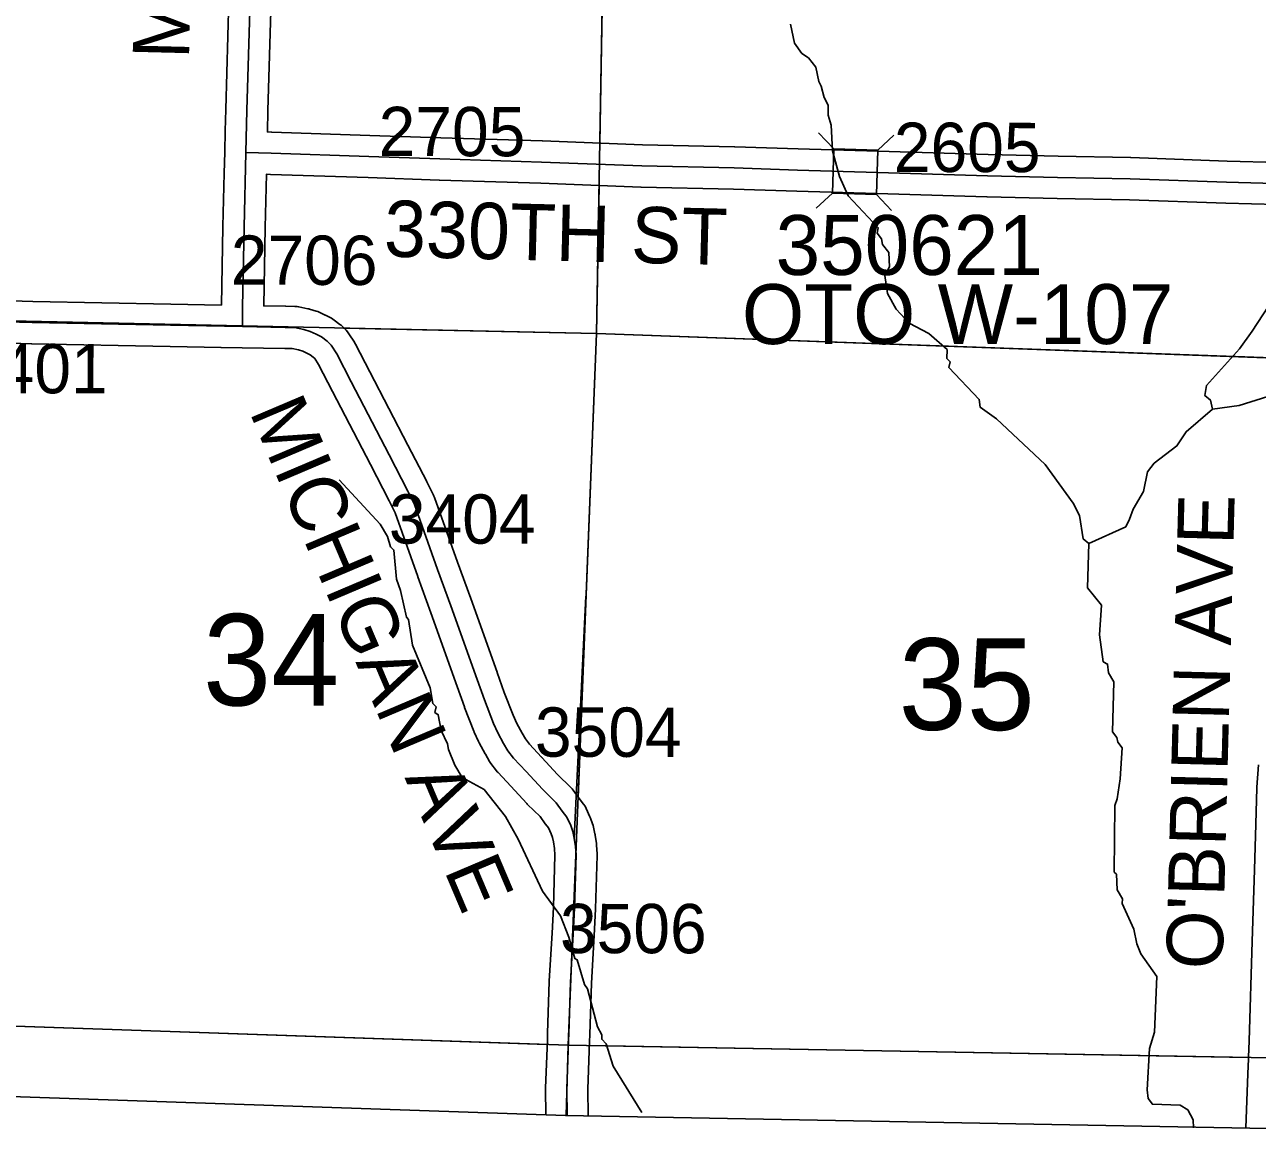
# Model space of a CAD drawing. Extents: x -157.2 to -99.3, y 12.2 to 46.2.
# Drawn here: x -120.062 to -118.312, y 16.098 to 17.667 of the extents above; entities that cross this region are included whole.
import ezdxf

# ---------------------------------------------------------------- set-up
doc = ezdxf.new("R2010")
doc.units = 0
for name, color, linetype in [('tdCoClipBndry', 7, 'Continuous'), ('tdCoCoBndry', 7, 'Continuous'), ('tdCoCoBndryPart', 7, 'Continuous'), ('tdCoHydroRiver', 7, 'Continuous'), ('tdCoSecRdNmbr', 7, 'Continuous'), ('tdCoSecRdTxt', 7, 'Continuous'), ('tdCoSecRteBand', 7, 'Continuous'), ('tdCoSecRteCL', 7, 'Continuous'), ('tdCoSectLine', 7, 'Continuous'), ('tdCoSectLinePart', 7, 'Continuous'), ('tdCoSectNmbr', 7, 'Continuous'), ('tdCoStrucSec', 7, 'Continuous'), ('tdCoStrucSecCoName', 7, 'Continuous'), ('tdCoStrucSecFHWANum', 7, 'Continuous'), ('tdCoSurfGravel', 7, 'Continuous'), ('tdCoSurfLNO', 7, 'Continuous'), ('tdCoTwpBndryShd', 7, 'Continuous')]:
    doc.layers.add(name, color=color, linetype=linetype)

msp = doc.modelspace()

# ---------------------------------------------------------------- linework, layer by layer
at = {"layer": 'tdCoClipBndry'}
msp.add_lwpolyline([(-111.0246, 22.9691), (-111.0434, 22.5326), (-111.0561, 21.9745), (-111.0719, 20.984), (-111.0771, 19.9837), (-111.1462, 17.9819), (-111.1912, 16.9821), (-111.2294, 15.99), (-111.2338, 15.9645), (-111.2494, 15.9338), (-111.2745, 15.9103), (-111.3062, 15.8966), (-111.3319, 15.894), (-114.3202, 15.9719), (-115.3257, 16.007), (-116.3394, 16.0334), (-117.2968, 16.0725), (-118.2968, 16.0994), (-119.2937, 16.1176), (-121.2846, 16.1857), (-122.302, 16.1905), (-125.2749, 16.2789)], dxfattribs=at)
at = {"layer": 'tdCoCoBndry'}
msp.add_lwpolyline([(-125.2718, 16.3788), (-124.2853, 16.348), (-123.2872, 16.3208), (-122.2991, 16.2904), (-121.2827, 16.2857), (-120.2826, 16.2516), (-119.2903, 16.2175), (-118.2945, 16.1993), (-117.2934, 16.1724), (-116.3354, 16.1333), (-115.3226, 16.1069), (-114.3176, 16.0718), (-113.322, 16.0489), (-112.3179, 16.0198), (-111.3293, 15.9939)], dxfattribs=at)
at = {"layer": 'tdCoCoBndryPart'}
for points in [[(-120.2401, 16.2502), (-119.3204, 16.2186)], [(-119.2605, 16.217), (-118.3252, 16.1999)]]:
    msp.add_lwpolyline(points, dxfattribs=at)
at = {"layer": 'tdCoHydroRiver'}
for points in [[(-118.3754, 17.1208), (-118.3782, 17.1335), (-118.3859, 17.14), (-118.3839, 17.1541), (-118.3367, 17.2065), (-118.3187, 17.2313), (-118.2957, 17.267), (-118.2596, 17.3149), (-118.2412, 17.3538), (-118.2342, 17.3805), (-118.2265, 17.4292), (-118.1996, 17.4916), (-118.1964, 17.4931), (-118.176, 17.5478), (-118.1312, 17.6286), (-118.0786, 17.7061)], [(-118.3754, 17.1208), (-118.3374, 17.126), (-118.2482, 17.1536), (-118.181, 17.1881), (-118.1179, 17.2448), (-118.0696, 17.2797), (-117.9481, 17.3396), (-117.9015, 17.3699), (-117.8616, 17.3846), (-117.7669, 17.442), (-117.7152, 17.4863), (-117.6923, 17.5173), (-117.6658, 17.5623), (-117.6414, 17.5916), (-117.6013, 17.6158), (-117.5496, 17.6586), (-117.4962, 17.706)], [(-118.9744, 17.6673), (-118.9688, 17.6403), (-118.9582, 17.6258), (-118.9489, 17.6193), (-118.9382, 17.6064), (-118.934, 17.5857), (-118.931, 17.5793), (-118.9267, 17.5634), (-118.9207, 17.5522), (-118.9211, 17.538), (-118.9168, 17.5237), (-118.9146, 17.4874), (-118.9046, 17.4508), (-118.8927, 17.4236), (-118.8497, 17.3783), (-118.8515, 17.3704), (-118.8454, 17.3624), (-118.844, 17.3545), (-118.8349, 17.3432), (-118.8339, 17.3226), (-118.8405, 17.3102), (-118.8365, 17.2848), (-118.8245, 17.2624), (-118.806, 17.2429), (-118.778, 17.228), (-118.7518, 17.2052), (-118.7522, 17.1926), (-118.7476, 17.1877), (-118.7494, 17.1799), (-118.7064, 17.1345), (-118.7051, 17.1234), (-118.6819, 17.107), (-118.6127, 17.042), (-118.5731, 16.9873), (-118.5641, 16.9697), (-118.5587, 16.9364), (-118.551, 16.9298)], [(-118.551, 16.9298), (-118.4983, 16.9537), (-118.4932, 16.9646), (-118.4881, 16.9786), (-118.4733, 17.0035), (-118.4677, 17.0317), (-118.4579, 17.0441), (-118.4257, 17.0685), (-118.4125, 17.0886), (-118.3754, 17.1208)], [(-119.6154, 17.0203), (-119.5571, 16.9572), (-119.5465, 16.9396), (-119.5422, 16.9252), (-119.5376, 16.9204), (-119.534, 16.8792), (-119.5281, 16.8633), (-119.5197, 16.8252), (-119.5166, 16.822), (-119.5113, 16.7855), (-119.4861, 16.7249), (-119.482, 16.7027), (-119.4774, 16.6978), (-119.4792, 16.6899), (-119.4745, 16.6867), (-119.4704, 16.6645), (-119.4614, 16.6453), (-119.4601, 16.6373), (-119.4512, 16.615), (-119.4407, 16.5974), (-119.4095, 16.5807), (-119.379, 16.542), (-119.361, 16.51), (-119.3267, 16.4364), (-119.3008, 16.401), (-119.289, 16.3707), (-119.2804, 16.3405), (-119.2772, 16.3388), (-119.2671, 16.3038), (-119.2626, 16.2974), (-119.2483, 16.2434), (-119.2423, 16.2321), (-119.2424, 16.2258), (-119.2363, 16.2194), (-119.2261, 16.1875), (-119.1854, 16.1219)], [(-118.551, 16.9298), (-118.5527, 16.8668), (-118.5329, 16.8425), (-118.5356, 16.8), (-118.5303, 16.762), (-118.5241, 16.7587), (-118.5229, 16.746), (-118.5153, 16.7332), (-118.5172, 16.6622), (-118.5112, 16.6542), (-118.5097, 16.6478), (-118.5037, 16.6398), (-118.5064, 16.5956), (-118.5104, 16.5673), (-118.5138, 16.558), (-118.5148, 16.4633), (-118.5117, 16.4601), (-118.5107, 16.4379), (-118.5032, 16.4251), (-118.5033, 16.4188), (-118.487, 16.3821), (-118.4828, 16.3614), (-118.4769, 16.3471), (-118.4541, 16.3149), (-118.4578, 16.2361), (-118.4648, 16.2126), (-118.4679, 16.1543), (-118.4667, 16.1416), (-118.4606, 16.1336), (-118.4212, 16.1325), (-118.4103, 16.1259), (-118.4028, 16.1115), (-118.4024, 16.0999)]]:
    msp.add_lwpolyline(points, dxfattribs=at)
at = {"layer": 'tdCoSecRteBand'}
for points in [[(-119.7824, 17.2684), (-119.7802, 17.3797), (-119.7802, 17.3798), (-119.7802, 17.3799), (-119.7784, 17.4557), (-119.7784, 17.4558), (-119.7785, 17.4558), (-119.7777, 17.4857), (-119.777, 17.5157), (-119.7763, 17.5461), (-119.7763, 17.5461), (-119.7763, 17.5462), (-119.7718, 17.703)], [(-119.7119, 17.7014), (-119.7163, 17.5446), (-119.717, 17.5142), (-119.7112, 17.514), (-119.7111, 17.514), (-119.711, 17.514), (-119.5719, 17.5093), (-119.5719, 17.5093), (-119.5719, 17.5093), (-119.4711, 17.5059), (-119.3269, 17.5014), (-119.3268, 17.5014), (-119.3267, 17.5014), (-119.1846, 17.496), (-119.0539, 17.4931), (-119.0537, 17.4931), (-119.0536, 17.493), (-118.9637, 17.4901), (-118.85, 17.4869), (-118.85, 17.4869), (-118.8499, 17.4869), (-118.6937, 17.482), (-118.5945, 17.4797), (-118.4917, 17.4778), (-118.4915, 17.4778), (-118.4912, 17.4778), (-118.3545, 17.4728), (-118.281, 17.471)], [(-118.2832, 17.4111), (-118.3562, 17.4129), (-118.3564, 17.4129), (-118.3565, 17.4129), (-118.4931, 17.4178), (-118.5957, 17.4198), (-118.5958, 17.4198), (-118.5958, 17.4198), (-118.6952, 17.422), (-118.6953, 17.422), (-118.6955, 17.422), (-118.8518, 17.4269), (-118.9654, 17.4301), (-118.9655, 17.4301), (-118.9656, 17.4301), (-119.0554, 17.4331), (-119.1862, 17.436), (-119.1864, 17.436), (-119.1867, 17.436), (-119.3289, 17.4415), (-119.473, 17.4459), (-119.4731, 17.4459), (-119.4731, 17.4459), (-119.574, 17.4494), (-119.7129, 17.454), (-119.7184, 17.4542), (-119.7202, 17.3785), (-119.7224, 17.2673), (-119.7221, 17.2673), (-119.6912, 17.2668), (-119.6912, 17.2668), (-119.6911, 17.2668), (-119.6781, 17.2665), (-119.6753, 17.2665), (-119.6725, 17.2659), (-119.6595, 17.2632), (-119.6583, 17.2629), (-119.6572, 17.2626), (-119.6479, 17.2599), (-119.6456, 17.2593), (-119.6434, 17.2582), (-119.635, 17.2543), (-119.6344, 17.254), (-119.6337, 17.2536), (-119.6263, 17.2497), (-119.6242, 17.2486), (-119.6223, 17.2471), (-119.6142, 17.241), (-119.6125, 17.2397), (-119.6111, 17.2383), (-119.6054, 17.2326), (-119.6032, 17.2304), (-119.6015, 17.2278), (-119.5936, 17.2157), (-119.5928, 17.2144), (-119.5921, 17.213), (-119.5716, 17.1734), (-119.5176, 17.0696), (-119.5176, 17.0695), (-119.5176, 17.0695), (-119.4909, 17.0177), (-119.4909, 17.0175), (-119.4908, 17.0174), (-119.4814, 16.9986), (-119.4806, 16.997), (-119.48, 16.9953), (-119.4472, 16.9032), (-119.4285, 16.8517), (-119.4285, 16.8516), (-119.4285, 16.8516), (-119.391, 16.747), (-119.3909, 16.7469), (-119.3909, 16.7467), (-119.3809, 16.7182), (-119.3684, 16.6859), (-119.3632, 16.6745), (-119.3556, 16.6604), (-119.3508, 16.6523), (-119.345, 16.6447), (-119.3279, 16.6266), (-119.3277, 16.6264), (-119.3275, 16.6262), (-119.3052, 16.6017), (-119.2863, 16.5833), (-119.2845, 16.5816), (-119.2831, 16.5796), (-119.2744, 16.5677), (-119.2681, 16.5596), (-119.266, 16.5568), (-119.2646, 16.5536), (-119.2592, 16.5415), (-119.2588, 16.5408), (-119.2585, 16.54), (-119.2553, 16.5316), (-119.2545, 16.5294), (-119.254, 16.527), (-119.252, 16.5177), (-119.2518, 16.5168), (-119.2517, 16.5158), (-119.2499, 16.504), (-119.2498, 16.5027), (-119.2497, 16.5015), (-119.249, 16.4894), (-119.2489, 16.4881), (-119.2489, 16.4867), (-119.2511, 16.4112), (-119.2511, 16.4109), (-119.2512, 16.4105), (-119.2531, 16.3733), (-119.2531, 16.3732), (-119.2531, 16.3731), (-119.2571, 16.3057), (-119.2593, 16.2327), (-119.2593, 16.2326), (-119.2593, 16.2324), (-119.2596, 16.2229), (-119.2622, 16.155), (-119.2617, 16.117)], [(-120.1578, 17.2767), (-120.0504, 17.2735), (-119.8543, 17.2698), (-119.7824, 17.2684)], [(-119.3218, 16.1186), (-119.3222, 16.155), (-119.3222, 16.1558), (-119.3222, 16.1565), (-119.3196, 16.2252), (-119.3192, 16.2346), (-119.317, 16.308), (-119.317, 16.3084), (-119.317, 16.3088), (-119.313, 16.3765), (-119.3111, 16.4133), (-119.3089, 16.4871), (-119.3095, 16.4966), (-119.3109, 16.5062), (-119.3122, 16.5124), (-119.3143, 16.5177), (-119.3179, 16.5259), (-119.3222, 16.5315), (-119.3224, 16.5317), (-119.3226, 16.532), (-119.33, 16.542), (-119.3477, 16.5593), (-119.3483, 16.5599), (-119.3489, 16.5606), (-119.3716, 16.5855), (-119.3897, 16.6045), (-119.3908, 16.6057), (-119.3918, 16.607), (-119.3997, 16.6174), (-119.4008, 16.6188), (-119.4017, 16.6204), (-119.4076, 16.6305), (-119.4079, 16.6309), (-119.4081, 16.6314), (-119.4165, 16.6469), (-119.417, 16.6479), (-119.4174, 16.6488), (-119.4234, 16.6619), (-119.4237, 16.6626), (-119.424, 16.6634), (-119.4371, 16.6969), (-119.4373, 16.6974), (-119.4374, 16.698), (-119.4475, 16.7269), (-119.4849, 16.8313), (-119.5036, 16.8827), (-119.5037, 16.8828), (-119.5037, 16.8829), (-119.5359, 16.9735), (-119.5444, 16.9904), (-119.5709, 17.042), (-119.6249, 17.1457), (-119.6249, 17.1458), (-119.6249, 17.1458), (-119.6447, 17.1842), (-119.65, 17.1924), (-119.652, 17.1944), (-119.6566, 17.1979), (-119.6613, 17.2003), (-119.6668, 17.2029), (-119.6728, 17.2047), (-119.682, 17.2066), (-119.6923, 17.2068), (-119.753, 17.2079), (-119.7828, 17.2081), (-119.7828, 17.2084), (-119.8554, 17.2098), (-119.8554, 17.2098), (-119.8554, 17.2098), (-120.0517, 17.2135), (-120.0519, 17.2135), (-120.0521, 17.2135), (-120.1596, 17.2167)], [(-118.3278, 16.0999), (-118.325, 16.1768), (-118.325, 16.1768), (-118.325, 16.1769), (-118.3242, 16.1979), (-118.3241, 16.2004), (-118.3233, 16.2238), (-118.3191, 16.3646), (-118.3191, 16.3646), (-118.3191, 16.3646), (-118.3158, 16.4664), (-118.3138, 16.5312), (-118.3123, 16.5827), (-118.3123, 16.5833), (-118.3123, 16.5839), (-118.3101, 16.6157)]]:
    msp.add_lwpolyline(points, dxfattribs=at)
at = {"layer": 'tdCoSecRteCL'}
for points in [[(-119.7477, 17.485), (-119.7463, 17.5454), (-119.7418, 17.7022), (-119.7381, 17.8452), (-119.7354, 17.9967), (-119.732, 18.173), (-119.7304, 18.226)], [(-119.7526, 17.2379), (-119.7525, 17.2657), (-119.7502, 17.3792), (-119.7477, 17.485)], [(-119.7477, 17.485), (-119.712, 17.484), (-119.5729, 17.4793), (-119.4721, 17.4759), (-119.3278, 17.4715), (-119.1855, 17.466), (-119.0546, 17.4631), (-118.9646, 17.4601), (-118.8509, 17.4569), (-118.6945, 17.452), (-118.5952, 17.4497), (-118.4923, 17.4478), (-118.3554, 17.4428), (-118.2521, 17.4403)], [(-120.2856, 17.2548), (-120.28, 17.2531), (-120.2724, 17.2511), (-120.2642, 17.2501), (-120.2243, 17.2487), (-120.1587, 17.2467), (-120.0512, 17.2435), (-119.8549, 17.2398), (-119.7526, 17.2379)], [(-119.2917, 16.1176), (-119.2922, 16.1554), (-119.2896, 16.2241), (-119.2893, 16.2336), (-119.287, 16.3071), (-119.2831, 16.3749), (-119.2811, 16.4121), (-119.2789, 16.4876), (-119.2796, 16.4997), (-119.2814, 16.5115), (-119.2833, 16.5209), (-119.2865, 16.5293), (-119.292, 16.5413), (-119.2984, 16.5497), (-119.3073, 16.5618), (-119.3267, 16.5808), (-119.3497, 16.6059), (-119.3679, 16.6252), (-119.3758, 16.6355), (-119.3817, 16.6457), (-119.3901, 16.6612), (-119.396, 16.6743), (-119.4091, 16.7078), (-119.4192, 16.7369), (-119.4567, 16.8415), (-119.4754, 16.893), (-119.5082, 16.9852), (-119.5176, 17.004), (-119.5442, 17.0558), (-119.5983, 17.1596), (-119.6187, 17.1993), (-119.6266, 17.2114), (-119.6323, 17.217), (-119.6404, 17.2232), (-119.6478, 17.2272), (-119.6562, 17.2311), (-119.6656, 17.2338), (-119.6786, 17.2365), (-119.6917, 17.2368), (-119.7526, 17.2379)]]:
    msp.add_lwpolyline(points, dxfattribs=at)
at = {"layer": 'tdCoSectLine'}
for points in [[(-119.2498, 17.228), (-119.2327, 18.2128)], [(-120.2568, 17.2498), (-119.2498, 17.228)], [(-119.2903, 16.2175), (-119.2793, 16.4876), (-119.2498, 17.228)], [(-119.2498, 17.228), (-118.2603, 17.1922)], [(-120.2826, 16.2516), (-119.2903, 16.2175)], [(-119.2928, 16.1176), (-119.2903, 16.2175)], [(-119.2903, 16.2175), (-118.2945, 16.1993)]]:
    msp.add_lwpolyline(points, dxfattribs=at)
at = {"layer": 'tdCoSectLinePart'}
for points in [[(-119.2451, 17.498), (-119.2332, 18.1829)], [(-119.2498, 17.228), (-119.2462, 17.4381)], [(-119.6092, 17.2358), (-119.2498, 17.228)], [(-119.276, 16.5694), (-119.2498, 17.228)], [(-119.2498, 17.228), (-118.2901, 17.1933)], [(-120.2401, 16.2502), (-119.3204, 16.2186)], [(-119.2605, 16.217), (-118.3252, 16.1999)]]:
    msp.add_lwpolyline(points, dxfattribs=at)
at = {"layer": 'tdCoStrucSec'}
for p, q in [((-118.9131, 17.4901), (-118.9345, 17.5129)), ((-118.8505, 17.4882), (-118.8277, 17.5096)), ((-118.915, 17.4275), (-118.9378, 17.4061)), ((-118.8524, 17.4256), (-118.831, 17.4028))]:
    msp.add_line(p, q, dxfattribs=at)
msp.add_lwpolyline([(-118.9131, 17.4901), (-118.8505, 17.4882), (-118.8524, 17.4256), (-118.915, 17.4275)], close=True, dxfattribs=at)
at = {"layer": 'tdCoSurfGravel'}
for points in [[(-119.7526, 17.2379), (-119.7525, 17.2657), (-119.7502, 17.3792), (-119.7477, 17.485), (-119.7463, 17.5454), (-119.7418, 17.7022)], [(-119.7477, 17.485), (-119.712, 17.484), (-119.5729, 17.4793), (-119.4721, 17.4759), (-119.3278, 17.4715), (-119.1855, 17.466), (-119.0546, 17.4631), (-118.9646, 17.4601), (-118.8509, 17.4569), (-118.6945, 17.452), (-118.5952, 17.4497), (-118.4923, 17.4478), (-118.3554, 17.4428), (-118.2521, 17.4403)], [(-120.2856, 17.2548), (-120.28, 17.2531), (-120.2724, 17.2511), (-120.2642, 17.2501), (-120.2243, 17.2487), (-120.1587, 17.2467), (-120.0512, 17.2435), (-119.8549, 17.2398), (-119.7526, 17.2379)], [(-119.2896, 16.2241), (-119.2893, 16.2336), (-119.287, 16.3071), (-119.2831, 16.3749), (-119.2811, 16.4121), (-119.2789, 16.4876), (-119.2796, 16.4997), (-119.2814, 16.5115), (-119.2833, 16.5209), (-119.2865, 16.5293), (-119.292, 16.5413), (-119.2984, 16.5497), (-119.3073, 16.5618), (-119.3267, 16.5808), (-119.3497, 16.6059), (-119.3679, 16.6252), (-119.3758, 16.6355), (-119.3817, 16.6457), (-119.3901, 16.6612), (-119.396, 16.6743), (-119.4091, 16.7078), (-119.4192, 16.7369), (-119.4567, 16.8415), (-119.4754, 16.893), (-119.5082, 16.9852), (-119.5176, 17.004), (-119.5442, 17.0558), (-119.5983, 17.1596), (-119.6187, 17.1993), (-119.6266, 17.2114), (-119.6323, 17.217), (-119.6404, 17.2232), (-119.6478, 17.2272), (-119.6562, 17.2311), (-119.6656, 17.2338), (-119.6786, 17.2365), (-119.6917, 17.2368), (-119.7526, 17.2379)], [(-119.2917, 16.1176), (-119.2922, 16.1554), (-119.2896, 16.2241)]]:
    msp.add_lwpolyline(points, dxfattribs=at)
at = {"layer": 'tdCoSurfLNO'}
msp.add_line((-119.2814, 16.5115), (-119.265, 16.8552), dxfattribs=at)
at = {"layer": 'tdCoTwpBndryShd'}
msp.add_lwpolyline([(-111.1098, 23.9712), (-111.1245, 22.9706), (-111.1433, 22.5359), (-111.156, 21.9765), (-111.1718, 20.985), (-111.177, 19.9871), (-111.2136, 18.9878), (-111.2461, 17.9853), (-111.291, 16.9863), (-111.3293, 15.9939), (-112.3179, 16.0198), (-113.322, 16.0489), (-114.3176, 16.0718), (-115.3226, 16.1069), (-116.3354, 16.1333), (-117.2934, 16.1724), (-118.2945, 16.1993), (-119.2903, 16.2175), (-120.2826, 16.2516), (-121.2827, 16.2857), (-122.2991, 16.2904), (-123.2872, 16.3208), (-124.2853, 16.348), (-125.2718, 16.3788)], dxfattribs=at)

# ---------------------------------------------------------------- texts
at = {"layer": 'tdCoSecRdNmbr'}
for s, rotation, p in [('2705', 359.9093, (-119.5592, 17.48)), ('2605', 359.9099, (-118.8277, 17.4575)), ('2706', 359.9091, (-119.7691, 17.2973)), ('3401', 359.9089, (-120.1521, 17.1433)), ('3404', 359.9094, (-119.5447, 16.9298)), ('3504', 359.8897, (-119.3373, 16.6272)), ('3506', 359.9095, (-119.3017, 16.3483))]:
    msp.add_text(s, height=0.07, rotation=rotation, dxfattribs=at).set_placement(p)
at = {"layer": 'tdCoSecRdTxt'}
for s, rotation, p in [('MICHIGAN AVE', 88.5628, (-119.8285, 17.6173)), ('330TH ST', 358.564, (-119.5522, 17.3374)), ('MICHIGAN AVE', 293, (-119.7432, 17.1172)), ("O'BRIEN AVE", 88.5086, (-118.3612, 16.3245))]:
    msp.add_text(s, height=0.08, rotation=rotation, dxfattribs=at).set_placement(p)
at = {"layer": 'tdCoSectNmbr'}
for s, rotation, p in [('34', 359.9091, (-119.8086, 16.6999)), ('35', 359.9099, (-118.821, 16.6653))]:
    msp.add_text(s, height=0.13, rotation=rotation, dxfattribs=at).set_placement(p)
at = {"layer": 'tdCoStrucSecCoName'}
msp.add_text('OTO W-107', height=0.085, dxfattribs=at).set_placement((-119.0434, 17.2131))
at = {"layer": 'tdCoStrucSecFHWANum'}
msp.add_text('350621', height=0.085, dxfattribs=at).set_placement((-118.9955, 17.3112))

doc.saveas('drawing.dxf')
